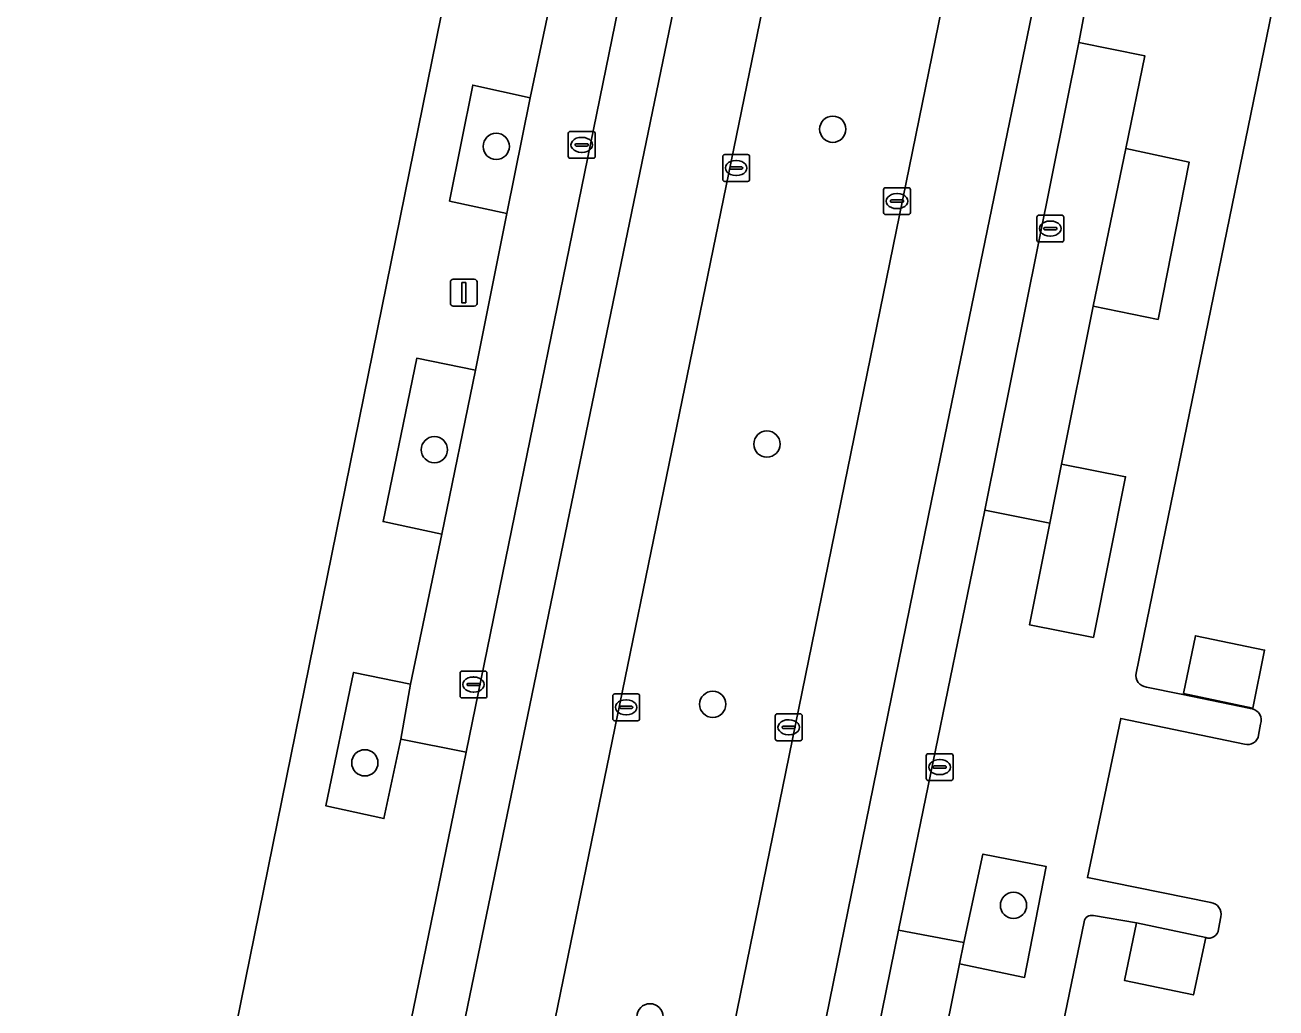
# Model space of a CAD drawing. Extents: x 157692 to 159674, y 381452 to 383291.
# Drawn here: x 158600.37 to 158646.95, y 382614.72 to 382651.33 of the extents above; entities that cross this region are included whole.
import ezdxf

# ---------------------------------------------------------------- set-up
doc = ezdxf.new("R2010")
doc.units = 0
for name, color, linetype in [('IMGEO_Berm_groen', 7, 'Continuous'), ('IMGEO_Boom', 7, 'Continuous'), ('IMGEO_Erf', 7, 'Continuous'), ('IMGEO_Groenvoorziening', 7, 'Continuous'), ('IMGEO_Kolk', 7, 'Continuous'), ('IMGEO_Lage_trafo', 7, 'Continuous'), ('IMGEO_Lichtmast', 7, 'Continuous'), ('IMGEO_Parkeervlak_open', 7, 'Continuous'), ('IMGEO_Rijbaan_lokaal_gesloten', 7, 'Continuous'), ('IMGEO_Voetpad_open', 7, 'Continuous')]:
    doc.layers.add(name, color=color, linetype=linetype)

msp = doc.modelspace()

# ---------------------------------------------------------------- linework, layer by layer
at = {"layer": 'IMGEO_Berm_groen'}
msp.add_lwpolyline([(158636.448, 382661.463), (158630.043, 382662.711), (158602.857, 382530.249), (158595.433, 382493.916), (158601.938, 382492.559), (158606.442, 382514.546), (158608.734, 382525.736)], close=True, dxfattribs=at)
at = {"layer": 'IMGEO_Boom'}
for centre in [(158630.448, 382647.449), (158617.915, 382646.809), (158627.996, 382635.721), (158615.612, 382635.512), (158625.978, 382626.028), (158613.022, 382623.848), (158637.178, 382618.539), (158623.641, 382614.386)]:
    msp.add_circle(centre, 0.489, dxfattribs=at)
at = {"layer": 'IMGEO_Erf'}
for points in [[(158448.261, 382514.179), (158456.419, 382512.52), (158477.322, 382508.223), (158500, 382503.578), (158504.177, 382502.734), (158511.183, 382501.319), (158511.782, 382501.198), (158511.701, 382500.966), (158516.501, 382500), (158517.59, 382499.781), (158517.653, 382500.03), (158517.794, 382500), (158525.15, 382498.448), (158530.069, 382497.411), (158573.194, 382488.57), (158573.771, 382488.744), (158582.974, 382491.52), (158584.424, 382498.452), (158584.741, 382500), (158605.785, 382602.291), (158607.565, 382610.759), (158618.747, 382665.89)], [(158649.653, 382665.775), (158648.099, 382658.195), (158641.745, 382627.189)], [(158642.131, 382626.665), (158643.425, 382626.406), (158645.999, 382625.871)], [(158645.782, 382624.546), (158641.171, 382625.5), (158639.933, 382619.573), (158644.532, 382618.641)], [(158646.404, 382625.393), (158646.383, 382625.293), (158646.308, 382624.873)], [(158644.337, 382617.337), (158643.878, 382615.203), (158641.31, 382615.743), (158641.758, 382617.894), (158640.154, 382618.158)], [(158644.9, 382618.114), (158644.817, 382617.65)], [(158639.814, 382617.927), (158631.962, 382579.925)]]:
    msp.add_lwpolyline(points, dxfattribs=at)
msp.add_lwpolyline([(158646.093, 382625.89), (158643.51, 382626.435), (158643.953, 382628.58), (158646.529, 382628.05)], close=True, dxfattribs=at)
for centre, radius, start, end in [((158642.182, 382627.107), 0.445, 169.3438, 263.41), ((158645.965, 382625.432), 0.44, 354.928, 85.6199), ((158645.899, 382624.945), 0.416, 253.7286, 350.0076), ((158644.475, 382618.21), 0.435, 347.3202, 82.5323), ((158640.085, 382617.894), 0.273, 75.3475, 173.0378), ((158644.45, 382617.689), 0.37, 252.2651, 353.9503)]:
    msp.add_arc(centre, radius, start, end, dxfattribs=at)
at = {"layer": 'IMGEO_Groenvoorziening'}
for points in [[(158619.182, 382648.614), (158617.043, 382649.091), (158616.177, 382644.771), (158618.316, 382644.311)], [(158641.366, 382646.726), (158640.145, 382640.857), (158642.566, 382640.363), (158643.721, 382646.221)], [(158617.142, 382638.477), (158614.957, 382638.919), (158613.703, 382632.833), (158615.891, 382632.365)], [(158638.972, 382634.967), (158638.526, 382632.779), (158637.779, 382628.983), (158640.152, 382628.519), (158641.353, 382634.505)], [(158614.723, 382626.781), (158612.6, 382627.215), (158611.57, 382622.24), (158613.73, 382621.773), (158614.365, 382624.724)], [(158635.329, 382617.158), (158635.164, 382616.361), (158637.59, 382615.854), (158638.399, 382619.984), (158636.041, 382620.45)]]:
    msp.add_lwpolyline(points, close=True, dxfattribs=at)
at = {"layer": 'IMGEO_Kolk'}
for p, q in [((158620.599, 382646.44), (158620.599, 382647.292)), ((158620.674, 382647.366), (158621.526, 382647.366)), ((158621.087, 382647.146), (158621.112, 382647.146)), ((158621.6, 382647.292), (158621.6, 382646.44)), ((158620.858, 382646.86), (158620.858, 382646.872)), ((158621.296, 382646.823), (158620.898, 382646.823)), ((158620.901, 382646.909), (158621.299, 382646.909)), ((158621.11, 382646.586), (158621.085, 382646.586)), ((158621.342, 382646.872), (158621.342, 382646.86)), ((158626.425, 382646.505), (158627.277, 382646.505)), ((158621.526, 382646.366), (158620.674, 382646.366)), ((158626.35, 382645.579), (158626.35, 382646.431)), ((158626.609, 382645.999), (158626.609, 382646.011)), ((158626.652, 382646.048), (158627.05, 382646.048)), ((158626.838, 382646.285), (158626.863, 382646.285)), ((158627.093, 382646.011), (158627.093, 382645.999)), ((158627.351, 382646.431), (158627.351, 382645.579)), ((158627.047, 382645.962), (158626.649, 382645.962)), ((158626.861, 382645.725), (158626.836, 382645.725)), ((158627.277, 382645.505), (158626.425, 382645.505)), ((158632.341, 382644.344), (158632.341, 382645.196)), ((158632.416, 382645.27), (158633.268, 382645.27)), ((158633.342, 382645.196), (158633.342, 382644.344)), ((158632.6, 382644.764), (158632.6, 382644.776)), ((158633.038, 382644.727), (158632.64, 382644.727)), ((158632.643, 382644.813), (158633.041, 382644.813)), ((158632.829, 382645.05), (158632.854, 382645.05)), ((158633.084, 382644.776), (158633.084, 382644.764)), ((158633.268, 382644.27), (158632.416, 382644.27)), ((158632.852, 382644.49), (158632.827, 382644.49)), ((158638.049, 382643.322), (158638.049, 382644.174)), ((158638.124, 382644.248), (158638.976, 382644.248)), ((158639.05, 382644.174), (158639.05, 382643.322)), ((158638.308, 382643.742), (158638.308, 382643.754)), ((158638.746, 382643.705), (158638.348, 382643.705)), ((158638.351, 382643.791), (158638.749, 382643.791)), ((158638.537, 382644.028), (158638.562, 382644.028)), ((158638.792, 382643.754), (158638.792, 382643.742)), ((158638.976, 382643.248), (158638.124, 382643.248)), ((158638.56, 382643.468), (158638.535, 382643.468)), ((158616.569, 382626.339), (158616.569, 382627.191)), ((158616.644, 382627.265), (158617.496, 382627.265)), ((158617.057, 382627.045), (158617.082, 382627.045)), ((158617.57, 382627.191), (158617.57, 382626.339)), ((158616.828, 382626.759), (158616.828, 382626.771)), ((158617.266, 382626.722), (158616.868, 382626.722)), ((158616.871, 382626.808), (158617.269, 382626.808)), ((158617.08, 382626.485), (158617.055, 382626.485)), ((158617.312, 382626.771), (158617.312, 382626.759)), ((158617.496, 382626.265), (158616.644, 382626.265)), ((158622.254, 382625.49), (158622.254, 382626.342)), ((158622.329, 382626.416), (158623.181, 382626.416)), ((158622.556, 382625.959), (158622.954, 382625.959)), ((158622.742, 382626.196), (158622.767, 382626.196)), ((158623.255, 382626.342), (158623.255, 382625.49)), ((158622.513, 382625.91), (158622.513, 382625.922)), ((158622.951, 382625.873), (158622.553, 382625.873)), ((158622.765, 382625.636), (158622.74, 382625.636)), ((158622.997, 382625.922), (158622.997, 382625.91)), ((158628.308, 382624.747), (158628.308, 382625.599)), ((158628.383, 382625.673), (158629.235, 382625.673)), ((158629.309, 382625.599), (158629.309, 382624.747)), ((158623.181, 382625.416), (158622.329, 382625.416)), ((158628.567, 382625.167), (158628.567, 382625.179)), ((158629.005, 382625.13), (158628.607, 382625.13)), ((158628.61, 382625.216), (158629.008, 382625.216)), ((158628.796, 382625.453), (158628.821, 382625.453)), ((158629.051, 382625.179), (158629.051, 382625.167)), ((158629.235, 382624.673), (158628.383, 382624.673)), ((158628.819, 382624.893), (158628.794, 382624.893)), ((158633.93, 382623.262), (158633.93, 382624.114)), ((158634.005, 382624.188), (158634.857, 382624.188)), ((158634.931, 382624.114), (158634.931, 382623.262)), ((158634.189, 382623.682), (158634.189, 382623.694)), ((158634.627, 382623.645), (158634.229, 382623.645)), ((158634.232, 382623.731), (158634.63, 382623.731)), ((158634.418, 382623.968), (158634.443, 382623.968)), ((158634.673, 382623.694), (158634.673, 382623.682)), ((158634.857, 382623.188), (158634.005, 382623.188)), ((158634.441, 382623.408), (158634.416, 382623.408))]:
    msp.add_line(p, q, dxfattribs=at)
for points in [[(158620.599, 382646.44), (158620.599, 382647.292)], [(158620.674, 382647.366), (158621.526, 382647.366)], [(158621.6, 382647.292), (158621.6, 382646.44)], [(158626.425, 382646.505), (158627.277, 382646.505)], [(158621.526, 382646.366), (158620.674, 382646.366)], [(158626.35, 382645.579), (158626.35, 382646.431)], [(158627.351, 382646.431), (158627.351, 382645.579)], [(158627.277, 382645.505), (158626.425, 382645.505)], [(158632.341, 382644.344), (158632.341, 382645.196)], [(158632.416, 382645.27), (158633.268, 382645.27)], [(158633.342, 382645.196), (158633.342, 382644.344)], [(158633.268, 382644.27), (158632.416, 382644.27)], [(158638.049, 382643.322), (158638.049, 382644.174)], [(158638.124, 382644.248), (158638.976, 382644.248)], [(158639.05, 382644.174), (158639.05, 382643.322)], [(158638.976, 382643.248), (158638.124, 382643.248)], [(158616.569, 382626.339), (158616.569, 382627.191)], [(158616.644, 382627.265), (158617.496, 382627.265)], [(158617.57, 382627.191), (158617.57, 382626.339)], [(158617.496, 382626.265), (158616.644, 382626.265)], [(158622.254, 382625.49), (158622.254, 382626.342)], [(158622.329, 382626.416), (158623.181, 382626.416)], [(158623.255, 382626.342), (158623.255, 382625.49)], [(158628.308, 382624.747), (158628.308, 382625.599)], [(158628.383, 382625.673), (158629.235, 382625.673)], [(158629.309, 382625.599), (158629.309, 382624.747)], [(158623.181, 382625.416), (158622.329, 382625.416)], [(158629.235, 382624.673), (158628.383, 382624.673)], [(158633.93, 382623.262), (158633.93, 382624.114)], [(158634.005, 382624.188), (158634.857, 382624.188)], [(158634.931, 382624.114), (158634.931, 382623.262)], [(158634.857, 382623.188), (158634.005, 382623.188)]]:
    msp.add_lwpolyline(points, dxfattribs=at)
for centre, radius, start, end in [((158620.676, 382647.29), 0.0765, 91.552, 178.448), ((158620.676, 382647.29), 0.0765, 91.552, 178.448), ((158621.524, 382647.29), 0.0765, 1.552, 88.448), ((158621.524, 382647.29), 0.0765, 1.552, 88.448), ((158620.898, 382646.869), 0.0403, 85.8775, 175.7526), ((158620.895, 382646.859), 0.0366, 178.938, 274.7102), ((158621.299, 382646.866), 0.043, 264.8664, 352.4533), ((158621.303, 382646.871), 0.0386, 1.7309, 96.639), ((158626.427, 382646.429), 0.0765, 91.552, 178.448), ((158626.427, 382646.429), 0.0765, 91.552, 178.448), ((158627.275, 382646.429), 0.0765, 1.552, 88.448), ((158627.275, 382646.429), 0.0765, 1.552, 88.448), ((158620.676, 382646.442), 0.0765, 181.552, 268.448), ((158620.676, 382646.442), 0.0765, 181.552, 268.448), ((158621.524, 382646.442), 0.0765, 271.552, 358.448), ((158621.524, 382646.442), 0.0765, 271.552, 358.448), ((158626.649, 382646.008), 0.0403, 85.8775, 175.7526), ((158626.646, 382645.998), 0.0366, 178.938, 274.7102), ((158627.05, 382646.005), 0.043, 264.8664, 352.4533), ((158627.054, 382646.01), 0.0386, 1.7309, 96.639), ((158626.427, 382645.581), 0.0765, 181.552, 268.448), ((158626.427, 382645.581), 0.0765, 181.552, 268.448), ((158627.275, 382645.581), 0.0765, 271.552, 358.448), ((158627.275, 382645.581), 0.0765, 271.552, 358.448), ((158632.418, 382645.194), 0.0765, 91.552, 178.448), ((158632.418, 382645.194), 0.0765, 91.552, 178.448), ((158633.266, 382645.194), 0.0765, 1.552, 88.448), ((158633.266, 382645.194), 0.0765, 1.552, 88.448), ((158632.64, 382644.773), 0.0403, 85.8775, 175.7526), ((158632.637, 382644.763), 0.0366, 178.938, 274.7102), ((158633.041, 382644.77), 0.043, 264.8664, 352.4533), ((158633.045, 382644.775), 0.0386, 1.7309, 96.639), ((158632.418, 382644.346), 0.0765, 181.552, 268.448), ((158632.418, 382644.346), 0.0765, 181.552, 268.448), ((158633.266, 382644.346), 0.0765, 271.552, 358.448), ((158633.266, 382644.346), 0.0765, 271.552, 358.448), ((158638.126, 382644.172), 0.0765, 91.552, 178.448), ((158638.126, 382644.172), 0.0765, 91.552, 178.448), ((158638.974, 382644.172), 0.0765, 1.552, 88.448), ((158638.974, 382644.172), 0.0765, 1.552, 88.448), ((158638.348, 382643.751), 0.0403, 85.8775, 175.7526), ((158638.345, 382643.741), 0.0366, 178.938, 274.7102), ((158638.749, 382643.748), 0.043, 264.8664, 352.4533), ((158638.753, 382643.753), 0.0386, 1.7309, 96.639), ((158638.126, 382643.324), 0.0765, 181.552, 268.448), ((158638.126, 382643.324), 0.0765, 181.552, 268.448), ((158638.974, 382643.324), 0.0765, 271.552, 358.448), ((158638.974, 382643.324), 0.0765, 271.552, 358.448), ((158616.646, 382627.189), 0.0765, 91.552, 178.448), ((158616.646, 382627.189), 0.0765, 91.552, 178.448), ((158617.494, 382627.189), 0.0765, 1.552, 88.448), ((158617.494, 382627.189), 0.0765, 1.552, 88.448), ((158616.868, 382626.768), 0.0403, 85.8775, 175.7526), ((158616.865, 382626.758), 0.0366, 178.938, 274.7102), ((158617.269, 382626.765), 0.043, 264.8664, 352.4533), ((158617.273, 382626.77), 0.0386, 1.7309, 96.639), ((158616.646, 382626.341), 0.0765, 181.552, 268.448), ((158616.646, 382626.341), 0.0765, 181.552, 268.448), ((158617.494, 382626.341), 0.0765, 271.552, 358.448), ((158617.494, 382626.341), 0.0765, 271.552, 358.448), ((158622.331, 382626.34), 0.0765, 91.552, 178.448), ((158622.331, 382626.34), 0.0765, 91.552, 178.448), ((158622.553, 382625.919), 0.0403, 85.8775, 175.7526), ((158622.958, 382625.921), 0.0386, 1.7309, 96.639), ((158623.179, 382626.34), 0.0765, 1.552, 88.448), ((158623.179, 382626.34), 0.0765, 1.552, 88.448), ((158622.55, 382625.909), 0.0366, 178.938, 274.7102), ((158622.954, 382625.916), 0.043, 264.8664, 352.4533), ((158628.385, 382625.597), 0.0765, 91.552, 178.448), ((158628.385, 382625.597), 0.0765, 91.552, 178.448), ((158629.233, 382625.597), 0.0765, 1.552, 88.448), ((158629.233, 382625.597), 0.0765, 1.552, 88.448), ((158622.331, 382625.492), 0.0765, 181.552, 268.448), ((158622.331, 382625.492), 0.0765, 181.552, 268.448), ((158623.179, 382625.492), 0.0765, 271.552, 358.448), ((158623.179, 382625.492), 0.0765, 271.552, 358.448), ((158628.607, 382625.176), 0.0403, 85.8775, 175.7526), ((158628.604, 382625.166), 0.0366, 178.938, 274.7102), ((158629.008, 382625.173), 0.043, 264.8664, 352.4533), ((158629.012, 382625.178), 0.0386, 1.7309, 96.639), ((158628.385, 382624.749), 0.0765, 181.552, 268.448), ((158628.385, 382624.749), 0.0765, 181.552, 268.448), ((158629.233, 382624.749), 0.0765, 271.552, 358.448), ((158629.233, 382624.749), 0.0765, 271.552, 358.448), ((158634.007, 382624.112), 0.0765, 91.552, 178.448), ((158634.007, 382624.112), 0.0765, 91.552, 178.448), ((158634.855, 382624.112), 0.0765, 1.552, 88.448), ((158634.855, 382624.112), 0.0765, 1.552, 88.448), ((158634.229, 382623.691), 0.0403, 85.8775, 175.7526), ((158634.226, 382623.681), 0.0366, 178.938, 274.7102), ((158634.63, 382623.688), 0.043, 264.8664, 352.4533), ((158634.634, 382623.693), 0.0386, 1.7309, 96.639), ((158634.007, 382623.264), 0.0765, 181.552, 268.448), ((158634.007, 382623.264), 0.0765, 181.552, 268.448), ((158634.855, 382623.264), 0.0765, 271.552, 358.448), ((158634.855, 382623.264), 0.0765, 271.552, 358.448)]:
    msp.add_arc(centre, radius, start, end, dxfattribs=at)
for centre, major_axis, ratio, start_param, end_param in [((158621.086, 382646.866), (-0.387, 0.002), 0.722429, 4.712389, 7.853982), ((158621.111, 382646.866), (-0.39, 0.002), 0.717154, 1.570796, 4.712389), ((158626.837, 382646.005), (-0.387, 0.002), 0.722429, 4.712389, 7.853982), ((158626.862, 382646.005), (-0.39, 0.002), 0.717154, 1.570796, 4.712389), ((158632.828, 382644.77), (-0.387, 0.002), 0.722429, 4.712389, 7.853982), ((158632.853, 382644.77), (-0.39, 0.002), 0.717154, 1.570796, 4.712389), ((158638.536, 382643.748), (-0.387, 0.002), 0.722429, 4.712389, 7.853982), ((158638.561, 382643.748), (-0.39, 0.002), 0.717154, 1.570796, 4.712389), ((158617.056, 382626.765), (-0.387, 0.002), 0.722429, 4.712389, 7.853982), ((158617.081, 382626.765), (-0.39, 0.002), 0.717154, 1.570796, 4.712389), ((158622.741, 382625.916), (-0.387, 0.002), 0.722429, 4.712389, 7.853982), ((158622.766, 382625.916), (-0.39, 0.002), 0.717154, 1.570796, 4.712389), ((158628.795, 382625.173), (-0.387, 0.002), 0.722429, 4.712389, 7.853982), ((158628.82, 382625.173), (-0.39, 0.002), 0.717154, 1.570796, 4.712389), ((158634.417, 382623.688), (-0.387, 0.002), 0.722429, 4.712389, 7.853982), ((158634.442, 382623.688), (-0.39, 0.002), 0.717154, 1.570796, 4.712389)]:
    msp.add_ellipse(centre, major_axis=major_axis, ratio=ratio, start_param=start_param, end_param=end_param, dxfattribs=at)
at = {"layer": 'IMGEO_Lage_trafo'}
for points in [[(158646.093, 382625.89), (158646.529, 382628.05), (158643.953, 382628.58), (158643.51, 382626.435)], [(158644.337, 382617.337), (158641.758, 382617.894), (158641.31, 382615.743), (158643.878, 382615.203)]]:
    msp.add_lwpolyline(points, close=True, dxfattribs=at)
at = {"layer": 'IMGEO_Lichtmast'}
for p, q in [((158616.309, 382641.861), (158617.099, 382641.861)), ((158617.099, 382641.861), (158616.309, 382641.861)), ((158616.209, 382640.961), (158616.209, 382641.761)), ((158616.209, 382641.761), (158616.209, 382640.961)), ((158617.199, 382641.761), (158617.199, 382640.961)), ((158617.199, 382640.961), (158617.199, 382641.761)), ((158617.099, 382640.861), (158616.309, 382640.861)), ((158616.309, 382640.861), (158617.099, 382640.861))]:
    msp.add_line(p, q, dxfattribs=at)
msp.add_lwpolyline([(158616.629, 382641.736), (158616.779, 382641.736), (158616.779, 382640.986), (158616.629, 382640.986), (158616.629, 382641.736)], dxfattribs=at)
for centre, start, end in [((158616.309, 382641.761), 90, 180), ((158616.309, 382641.761), 90, 180), ((158617.099, 382641.761), 0, 90), ((158617.099, 382641.761), 360, 90), ((158616.309, 382640.961), 180, 270), ((158616.309, 382640.961), 180, 270), ((158617.099, 382640.961), 270, 0), ((158617.099, 382640.961), 270, 0)]:
    msp.add_arc(centre, 0.1, start, end, dxfattribs=at)
at = {"layer": 'IMGEO_Parkeervlak_open'}
for points in [[(158622.792, 382653.588), (158620.346, 382654.144), (158619.182, 382648.614), (158618.316, 382644.311), (158617.142, 382638.477), (158615.891, 382632.365), (158614.723, 382626.781), (158614.365, 382624.724), (158616.8, 382624.243)], [(158641.366, 382646.726), (158642.066, 382650.188), (158639.616, 382650.683), (158636.112, 382633.262), (158638.526, 382632.779), (158638.972, 382634.967), (158640.145, 382640.857)], [(158631.577, 382598.445), (158632.731, 382604.279), (158633.925, 382610.219), (158635.164, 382616.361), (158635.329, 382617.158), (158632.895, 382617.619), (158626.944, 382588.365), (158629.324, 382587.869), (158630.352, 382592.502)]]:
    msp.add_lwpolyline(points, close=True, dxfattribs=at)
at = {"layer": 'IMGEO_Rijbaan_lokaal_gesloten'}
for points in [[(158593.887, 382486.352), (158595.019, 382492.07), (158595.433, 382493.916), (158602.857, 382530.249), (158630.043, 382662.711), (158630.436, 382664.706), (158631.67, 382669.323), (158632.013, 382670.247)], [(158637.629, 382668.644), (158637.467, 382667.539), (158637.202, 382665.642), (158636.837, 382663.461), (158636.448, 382661.463), (158608.734, 382525.736), (158606.442, 382514.546), (158601.938, 382492.559), (158601.54, 382490.727), (158600.401, 382485.018)], [(158624.902, 382663.722), (158623.026, 382654.644), (158622.792, 382653.588), (158616.8, 382624.243), (158611.308, 382597.54), (158600.355, 382544.184), (158590.957, 382498.196), (158590.457, 382495.811), (158589.807, 382492.761), (158591.78, 382492.336), (158592.124, 382493.966), (158613.919, 382600.583), (158626.897, 382663.441)], [(158626.897, 382663.441), (158613.919, 382600.583), (158592.124, 382493.966), (158591.78, 382492.336), (158584.663, 382458.624), (158576.456, 382418.202), (158561.278, 382343.885), (158559.085, 382332.976)], [(158609.586, 382513.419), (158620.99, 382569.129), (158634.128, 382633.601), (158640.026, 382662.22)], [(158640.026, 382662.22), (158634.128, 382633.601), (158620.99, 382569.129)], [(158622.926, 382568.835), (158626.944, 382588.365), (158632.895, 382617.619), (158636.112, 382633.262), (158639.616, 382650.683), (158640.044, 382652.994), (158641.583, 382660.356), (158642.123, 382662.263)]]:
    msp.add_lwpolyline(points, dxfattribs=at)
at = {"layer": 'IMGEO_Voetpad_open'}
for points in [[(158617.234, 382677.735), (158616.516, 382675.097), (158619.614, 382669.95), (158618.747, 382665.89), (158607.565, 382610.759), (158605.785, 382602.291), (158584.741, 382500), (158584.424, 382498.452), (158582.974, 382491.52), (158573.771, 382488.744), (158572.578, 382482.741)], [(158641.745, 382627.189), (158648.099, 382658.195), (158649.653, 382665.775)], [(158611.308, 382597.54), (158616.8, 382624.243), (158614.365, 382624.724), (158613.73, 382621.773), (158611.57, 382622.24), (158612.6, 382627.215), (158614.723, 382626.781), (158615.891, 382632.365), (158613.703, 382632.833), (158614.957, 382638.919), (158617.142, 382638.477), (158618.316, 382644.311), (158616.177, 382644.771), (158617.043, 382649.091), (158619.182, 382648.614), (158620.346, 382654.144), (158622.792, 382653.588), (158623.026, 382654.644), (158618.395, 382655.633), (158620.275, 382664.72), (158624.902, 382663.722)], [(158640.044, 382652.994), (158639.616, 382650.683), (158642.066, 382650.188), (158641.366, 382646.726), (158643.721, 382646.221), (158642.566, 382640.363), (158640.145, 382640.857), (158638.972, 382634.967), (158641.353, 382634.505), (158640.152, 382628.519), (158637.779, 382628.983), (158638.526, 382632.779), (158636.112, 382633.262), (158632.895, 382617.619), (158635.329, 382617.158), (158636.041, 382620.45), (158638.399, 382619.984), (158637.59, 382615.854), (158635.164, 382616.361), (158633.925, 382610.219)], [(158645.999, 382625.871), (158643.425, 382626.406), (158642.131, 382626.665)], [(158644.532, 382618.641), (158639.933, 382619.573), (158641.171, 382625.5), (158645.782, 382624.546)], [(158646.308, 382624.873), (158646.383, 382625.293), (158646.404, 382625.393)], [(158640.154, 382618.158), (158641.758, 382617.894), (158644.337, 382617.337)], [(158644.817, 382617.65), (158644.9, 382618.114)], [(158629.944, 382570.322), (158630.242, 382571.758), (158630.899, 382574.931), (158631.601, 382578.183), (158631.878, 382579.52), (158631.962, 382579.925), (158639.814, 382617.927)]]:
    msp.add_lwpolyline(points, dxfattribs=at)
for centre, radius, start, end in [((158642.182, 382627.107), 0.445, 169.3438, 263.41), ((158645.965, 382625.432), 0.44, 354.928, 85.6199), ((158645.899, 382624.945), 0.416, 253.7286, 350.0076), ((158644.475, 382618.21), 0.435, 347.3202, 82.5323), ((158640.085, 382617.894), 0.273, 75.3475, 173.0378), ((158644.45, 382617.689), 0.37, 252.2651, 353.9503)]:
    msp.add_arc(centre, radius, start, end, dxfattribs=at)

doc.saveas('drawing.dxf')
